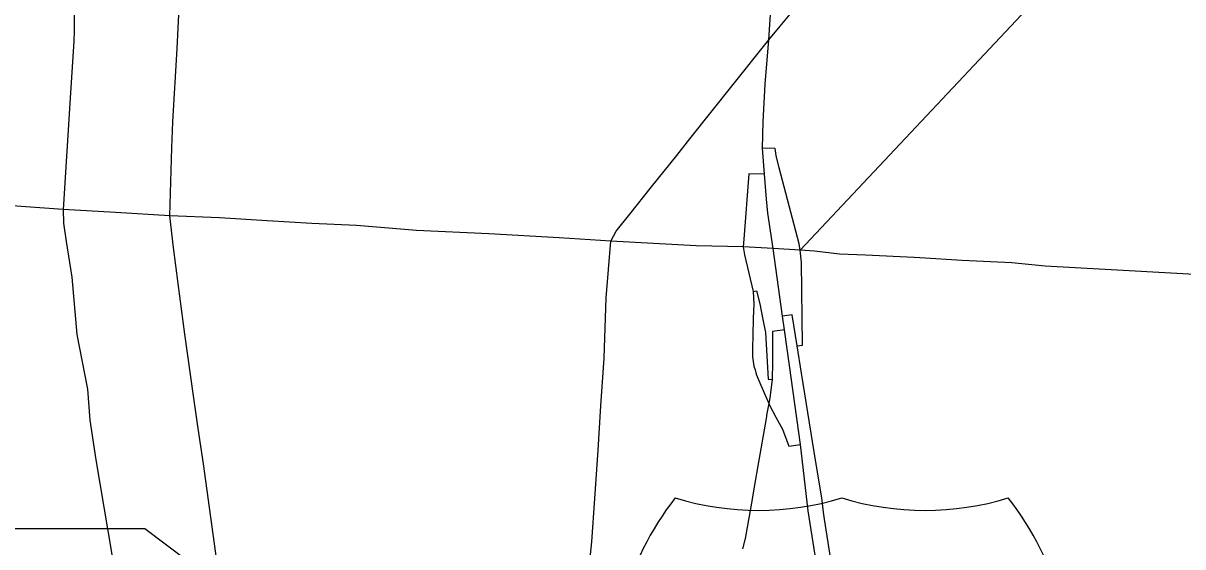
# Model space of a CAD drawing. Extents: x -1146 to -445, y -1283 to -822.
# Drawn here: x -886.17 to -867.08, y -1040.78 to -1032.16 of the extents above; entities that cross this region are included whole.
import ezdxf

# ---------------------------------------------------------------- set-up
doc = ezdxf.new("R2010")
doc.units = 0
for name, color, linetype in [('Default', 7, 'Continuous'), ('GM_X_Interchange_Ramps', 7, 'Continuous'), ('GM_X_Interstate_Route', 7, 'Continuous'), ('GM_X_Interstate_Shield', 7, 'Continuous'), ('GM_X_State_Route', 7, 'Continuous'), ('GM_X_Township', 7, 'Continuous'), ('GM_X_US_Route', 7, 'Continuous')]:
    doc.layers.add(name, color=color, linetype=linetype)

msp = doc.modelspace()

# ---------------------------------------------------------------- linework, layer by layer
at = {"layer": 'Default'}
for points in [[(-865.374, -1030.089), (-867.921, -1030.089), (-873.382, -1035.9)], [(-886.717, -1040.484), (-884.17, -1040.484), (-873.331, -1048.654)]]:
    msp.add_lwpolyline(points, dxfattribs=at)
at = {"layer": 'GM_X_Interchange_Ramps'}
for points in [[(-873.382, -1035.9), (-873.4, -1035.794), (-873.727, -1034.542), (-873.775, -1034.344), (-873.796, -1034.224), (-874.003, -1034.222)], [(-873.971, -1034.65), (-874.226, -1034.646), (-874.311, -1035.72), (-874.318, -1035.846)], [(-874.318, -1035.846), (-874.297, -1035.977), (-874.154, -1036.581), (-874.145, -1036.789), (-874.154, -1037.022), (-874.163, -1037.31), (-874.164, -1037.508), (-874.164, -1037.658), (-874.143, -1037.812), (-874.125, -1037.871), (-874.104, -1037.943), (-874.063, -1038.047), (-873.974, -1038.246), (-873.898, -1038.422), (-873.885, -1038.452), (-873.783, -1038.65), (-873.674, -1038.847), (-873.567, -1039.127), (-873.375, -1039.098)], [(-873.43, -1037.475), (-873.341, -1037.462), (-873.359, -1036.105), (-873.382, -1035.9)], [(-874.154, -1036.581), (-874.098, -1036.567), (-874.044, -1036.782), (-873.995, -1037.041), (-873.952, -1037.254), (-873.907, -1038.024), (-873.843, -1038.028)], [(-872.825, -1041.344), (-872.98, -1040.329), (-872.996, -1040.213), (-873.028, -1039.975), (-873.125, -1039.392), (-873.359, -1037.922), (-873.43, -1037.475), (-873.511, -1036.965), (-873.673, -1036.989)], [(-873.641, -1037.213), (-873.835, -1037.238), (-873.838, -1037.744), (-873.843, -1038.028), (-873.883, -1038.333), (-873.898, -1038.422), (-873.928, -1038.588), (-873.942, -1038.672), (-874.078, -1039.45), (-874.127, -1039.734), (-874.195, -1040.124), (-874.288, -1040.648), (-874.33, -1040.816)]]:
    msp.add_lwpolyline(points, dxfattribs=at)
at = {"layer": 'GM_X_Interstate_Route'}
for points in [[(-873.899, -1032.438), (-873.899, -1032.438), (-873.835, -1031.508), (-873.741, -1030.221), (-873.717, -1029.949)], [(-872.812, -1043.075), (-872.848, -1042.849), (-872.862, -1042.751), (-872.864, -1042.733), (-872.916, -1042.371), (-872.936, -1042.228), (-872.939, -1042.208), (-873.036, -1041.557), (-873.038, -1041.545), (-873.25, -1040.19), (-873.375, -1039.098), (-873.556, -1037.799), (-873.641, -1037.213), (-873.673, -1036.989), (-873.824, -1035.871), (-873.914, -1035.289), (-873.936, -1035.06), (-873.971, -1034.65), (-874.003, -1034.222), (-873.992, -1033.789), (-873.958, -1033.167), (-873.899, -1032.438)]]:
    msp.add_lwpolyline(points, dxfattribs=at)
at = {"layer": 'GM_X_Interstate_Shield'}
for centre, start, end in [((-871.76, -1042.885), 141.669, 165.8066), ((-874.067, -1035.495), 253.0091, 286.9909), ((-871.327, -1035.495), 253.0091, 286.9909), ((-873.635, -1042.885), 14.1934, 38.331)]:
    msp.add_arc(centre, 4.688, start, end, dxfattribs=at)
at = {"layer": 'GM_X_State_Route'}
for points in [[(-873.899, -1032.438), (-873.71, -1032.21), (-873, -1031.352)], [(-876.498, -1035.75), (-876.409, -1035.588), (-876.187, -1035.309), (-875.828, -1034.859), (-875.414, -1034.339), (-875.198, -1034.068), (-874.485, -1033.174), (-873.899, -1032.438)], [(-876.859, -1041.167), (-876.809, -1040.699), (-876.763, -1039.988), (-876.708, -1039.193), (-876.663, -1038.465), (-876.609, -1037.677), (-876.573, -1036.684), (-876.498, -1035.75)]]:
    msp.add_lwpolyline(points, dxfattribs=at)
at = {"layer": 'GM_X_Township'}
msp.add_lwpolyline([(-866.097, -1036.347), (-869.349, -1036.163), (-869.896, -1036.109), (-870.713, -1036.071), (-871.411, -1036.028), (-871.505, -1036.021), (-872.304, -1035.984), (-872.732, -1035.968), (-873.146, -1035.915), (-873.382, -1035.9), (-873.824, -1035.871), (-874.318, -1035.846), (-875.096, -1035.831), (-876.498, -1035.75), (-877.35, -1035.696), (-878.504, -1035.633), (-879.696, -1035.575), (-880.685, -1035.494), (-881.421, -1035.462), (-882.153, -1035.416), (-882.942, -1035.366), (-883.76, -1035.335), (-884.654, -1035.279), (-885.512, -1035.228), (-886.051, -1035.191), (-886.503, -1035.161)], dxfattribs=at)
at = {"layer": 'GM_X_US_Route'}
for points in [[(-885.131, -1028.442), (-885.199, -1029.554), (-885.267, -1030.651), (-885.283, -1030.92), (-885.324, -1031.576), (-885.334, -1032.296), (-885.338, -1032.46), (-885.394, -1033.311), (-885.512, -1035.228), (-885.508, -1035.455), (-885.464, -1035.758), (-885.372, -1036.345), (-885.288, -1037.29), (-885.114, -1038.187), (-885.076, -1038.701), (-884.978, -1039.349), (-884.711, -1040.907), (-884.539, -1042.252), (-884.391, -1043.114), (-884.34, -1043.511)], [(-882.802, -1045.242), (-882.797, -1045.17), (-882.782, -1044.939), (-882.736, -1044.237), (-882.728, -1044.122), (-882.708, -1043.652), (-882.704, -1043.553), (-882.681, -1043.204), (-882.691, -1042.829), (-882.982, -1041.014), (-883.203, -1039.416), (-883.292, -1038.836), (-883.368, -1038.3), (-883.51, -1037.282), (-883.62, -1036.446), (-883.698, -1035.858), (-883.76, -1035.335), (-883.724, -1034.218), (-883.708, -1033.787), (-883.635, -1032.58), (-883.596, -1031.796)]]:
    msp.add_lwpolyline(points, dxfattribs=at)

doc.saveas('drawing.dxf')
